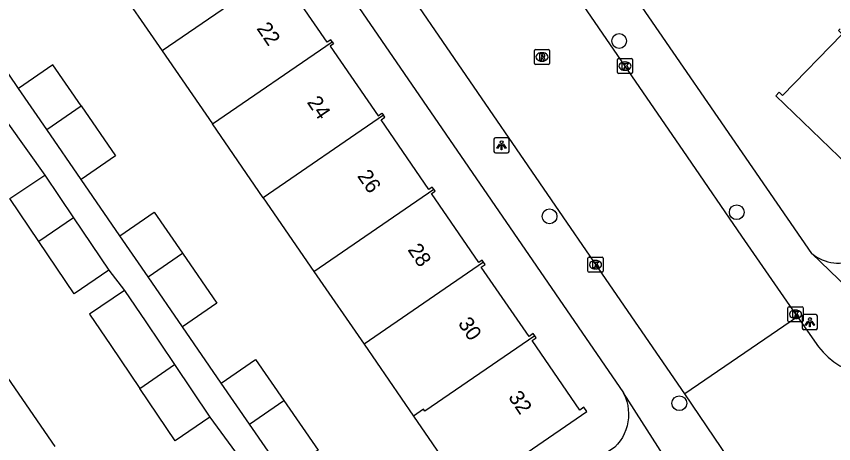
# Model space of a CAD drawing. Extents: x 157466 to 158888, y 383063 to 384677.
# Drawn here: x 158519.1 to 158573.1, y 383889.6 to 383917.9 of the extents above; entities that cross this region are included whole.
import ezdxf

# ---------------------------------------------------------------- set-up
doc = ezdxf.new("R2010")
doc.units = 0
for name, color, linetype in [('IMGEO_Boom', 7, 'Continuous'), ('IMGEO_Kolk', 7, 'Continuous'), ('IMGEO_Lichtpunt', 7, 'Continuous'), ('IMGEO_Pand', 7, 'Continuous'), ('IMGEO_Pand_nummerreeks', 7, 'Continuous'), ('IMGEO_Rijbaan_lokaal_open', 7, 'Continuous'), ('IMGEO_Rioolput', 7, 'Continuous'), ('IMGEO_Voetpad_open', 7, 'Continuous')]:
    doc.layers.add(name, color=color, linetype=linetype)

msp = doc.modelspace()

# ---------------------------------------------------------------- linework, layer by layer
at = {"layer": 'IMGEO_Boom'}
for centre in [(158558.926, 383916.241), (158554.323, 383904.639), (158566.698, 383904.912), (158562.9, 383892.277)]:
    msp.add_circle(centre, 0.489, dxfattribs=at)
at = {"layer": 'IMGEO_Kolk'}
for p, q in [((158558.814, 383914.153), (158558.814, 383915.005)), ((158558.889, 383915.079), (158559.741, 383915.079)), ((158559.302, 383914.859), (158559.327, 383914.859)), ((158559.815, 383915.005), (158559.815, 383914.153)), ((158559.325, 383914.299), (158559.3, 383914.299)), ((158559.741, 383914.079), (158558.889, 383914.079)), ((158556.865, 383901.014), (158556.865, 383901.866)), ((158556.94, 383901.94), (158557.792, 383901.94)), ((158557.866, 383901.866), (158557.866, 383901.014)), ((158557.353, 383901.72), (158557.378, 383901.72)), ((158557.792, 383900.94), (158556.94, 383900.94)), ((158557.376, 383901.16), (158557.351, 383901.16)), ((158570.085, 383897.732), (158570.085, 383898.584)), ((158570.16, 383898.658), (158571.012, 383898.658)), ((158571.086, 383898.584), (158571.086, 383897.732)), ((158570.573, 383898.438), (158570.598, 383898.438)), ((158571.012, 383897.658), (158570.16, 383897.658)), ((158570.596, 383897.878), (158570.571, 383897.878))]:
    msp.add_line(p, q, dxfattribs=at)
for points in [[(158558.814, 383914.153), (158558.814, 383915.005)], [(158558.889, 383915.079), (158559.741, 383915.079)], [(158559.815, 383915.005), (158559.815, 383914.153)], [(158559.135, 383914.779), (158559.258, 383914.779), (158559.258, 383914.628), (158559.388, 383914.779), (158559.552, 383914.779), (158559.406, 383914.628), (158559.559, 383914.379), (158559.407, 383914.379), (158559.322, 383914.543), (158559.258, 383914.476), (158559.258, 383914.379), (158559.135, 383914.379), (158559.135, 383914.779)], [(158559.741, 383914.079), (158558.889, 383914.079)], [(158556.865, 383901.014), (158556.865, 383901.866)], [(158556.94, 383901.94), (158557.792, 383901.94)], [(158557.866, 383901.866), (158557.866, 383901.014)], [(158557.186, 383901.64), (158557.309, 383901.64), (158557.309, 383901.489), (158557.439, 383901.64), (158557.603, 383901.64), (158557.457, 383901.489), (158557.61, 383901.24), (158557.458, 383901.24), (158557.373, 383901.404), (158557.309, 383901.337), (158557.309, 383901.24), (158557.186, 383901.24), (158557.186, 383901.64)], [(158557.792, 383900.94), (158556.94, 383900.94)], [(158570.085, 383897.732), (158570.085, 383898.584)], [(158570.16, 383898.658), (158571.012, 383898.658)], [(158571.086, 383898.584), (158571.086, 383897.732)], [(158570.406, 383898.358), (158570.529, 383898.358), (158570.529, 383898.207), (158570.659, 383898.358), (158570.823, 383898.358), (158570.677, 383898.207), (158570.83, 383897.958), (158570.678, 383897.958), (158570.593, 383898.122), (158570.529, 383898.055), (158570.529, 383897.958), (158570.406, 383897.958), (158570.406, 383898.358)], [(158571.012, 383897.658), (158570.16, 383897.658)]]:
    msp.add_lwpolyline(points, dxfattribs=at)
for centre, start, end in [((158558.891, 383915.003), 91.552, 178.448), ((158558.891, 383915.003), 91.552, 178.448), ((158559.739, 383915.003), 1.552, 88.448), ((158559.739, 383915.003), 1.552, 88.448), ((158558.891, 383914.155), 181.552, 268.448), ((158558.891, 383914.155), 181.552, 268.448), ((158559.739, 383914.155), 271.552, 358.448), ((158559.739, 383914.155), 271.552, 358.448), ((158556.942, 383901.864), 91.552, 178.448), ((158556.942, 383901.864), 91.552, 178.448), ((158557.79, 383901.864), 1.552, 88.448), ((158557.79, 383901.864), 1.552, 88.448), ((158556.942, 383901.016), 181.552, 268.448), ((158556.942, 383901.016), 181.552, 268.448), ((158557.79, 383901.016), 271.552, 358.448), ((158557.79, 383901.016), 271.552, 358.448), ((158570.162, 383898.582), 91.552, 178.448), ((158570.162, 383898.582), 91.552, 178.448), ((158571.01, 383898.582), 1.552, 88.448), ((158571.01, 383898.582), 1.552, 88.448), ((158570.162, 383897.734), 181.552, 268.448), ((158570.162, 383897.734), 181.552, 268.448), ((158571.01, 383897.734), 271.552, 358.448), ((158571.01, 383897.734), 271.552, 358.448)]:
    msp.add_arc(centre, 0.0765, start, end, dxfattribs=at)
for centre, major_axis, ratio, start_param, end_param in [((158559.301, 383914.579), (-0.387, 0.002), 0.722429, 4.712389, 7.853982), ((158559.326, 383914.579), (-0.39, 0.002), 0.717154, 1.570796, 4.712389), ((158557.352, 383901.44), (-0.387, 0.002), 0.722429, 4.712389, 7.853982), ((158557.377, 383901.44), (-0.39, 0.002), 0.717154, 1.570796, 4.712389), ((158570.572, 383898.158), (-0.387, 0.002), 0.722429, 4.712389, 7.853982), ((158570.597, 383898.158), (-0.39, 0.002), 0.717154, 1.570796, 4.712389)]:
    msp.add_ellipse(centre, major_axis=major_axis, ratio=ratio, start_param=start_param, end_param=end_param, dxfattribs=at)
at = {"layer": 'IMGEO_Lichtpunt'}
for p, q in [((158550.651, 383909.747), (158550.651, 383908.94)), ((158550.651, 383909.747), (158550.651, 383908.94)), ((158551.553, 383909.842), (158550.745, 383909.842)), ((158551.553, 383909.842), (158550.745, 383909.842)), ((158551.647, 383908.94), (158551.647, 383909.747)), ((158551.647, 383908.94), (158551.647, 383909.747)), ((158550.745, 383908.846), (158551.553, 383908.846)), ((158550.745, 383908.846), (158551.553, 383908.846)), ((158571.034, 383898.044), (158571.034, 383897.237)), ((158571.034, 383898.044), (158571.034, 383897.237)), ((158571.936, 383898.139), (158571.128, 383898.139)), ((158571.936, 383898.139), (158571.128, 383898.139)), ((158572.03, 383897.237), (158572.03, 383898.044)), ((158572.03, 383897.237), (158572.03, 383898.044)), ((158571.128, 383897.143), (158571.936, 383897.143)), ((158571.128, 383897.143), (158571.936, 383897.143))]:
    msp.add_line(p, q, dxfattribs=at)
for points in [[(158551.025, 383909.411), (158551.064, 383909.383), (158550.876, 383909.121), (158550.838, 383909.148), (158551.025, 383909.411)], [(158551.237, 383909.383), (158551.275, 383909.41), (158551.462, 383909.148), (158551.423, 383909.12), (158551.237, 383909.383)], [(158551.127, 383909.363), (158551.174, 383909.363), (158551.174, 383909.041), (158551.127, 383909.041), (158551.127, 383909.363)], [(158571.408, 383897.708), (158571.447, 383897.68), (158571.259, 383897.418), (158571.221, 383897.445), (158571.408, 383897.708)], [(158571.51, 383897.66), (158571.557, 383897.66), (158571.557, 383897.338), (158571.51, 383897.338), (158571.51, 383897.66)], [(158571.62, 383897.68), (158571.658, 383897.707), (158571.845, 383897.445), (158571.806, 383897.417), (158571.62, 383897.68)]]:
    msp.add_lwpolyline(points, dxfattribs=at)
for centre in [(158551.15, 383909.545), (158571.533, 383897.842)]:
    msp.add_circle(centre, 0.0994, dxfattribs=at)
for centre, start, end in [((158550.745, 383909.747), 90, 180), ((158550.745, 383909.747), 90, 180), ((158551.553, 383909.747), 0, 90), ((158551.553, 383909.747), 0, 90), ((158550.745, 383908.94), 180, 270), ((158550.745, 383908.94), 180, 270), ((158551.553, 383908.94), 270, 0), ((158551.553, 383908.94), 270, 360), ((158571.128, 383898.044), 90, 180), ((158571.128, 383898.044), 90, 180), ((158571.936, 383898.044), 0, 90), ((158571.936, 383898.044), 0, 90), ((158571.128, 383897.237), 180, 270), ((158571.128, 383897.237), 180, 270), ((158571.936, 383897.237), 270, 0), ((158571.936, 383897.237), 270, 360)]:
    msp.add_arc(centre, 0.0946, start, end, dxfattribs=at)
at = {"layer": 'IMGEO_Pand'}
for points in [[(158536.648, 383921.035), (158528.718, 383915.59)], [(158539.958, 383916.182), (158539.865, 383916.317), (158539.629, 383916.154), (158536.477, 383920.741), (158536.731, 383920.915), (158536.648, 383921.035)], [(158525.398, 383920.42), (158528.718, 383915.59)], [(158578.863, 383911.831), (158578.737, 383911.701), (158578.502, 383911.931), (158574.584, 383907.878), (158574.818, 383907.652), (158574.628, 383907.456), (158569.285, 383912.622), (158569.504, 383912.849), (158569.73, 383912.63), (158573.668, 383916.702), (158573.434, 383916.931), (158573.545, 383917.047)], [(158532.045, 383910.749), (158539.958, 383916.182)], [(158539.958, 383916.182), (158540.049, 383916.049), (158539.823, 383915.894), (158542.991, 383911.284), (158543.245, 383911.458), (158543.337, 383911.324)], [(158528.718, 383915.59), (158532.045, 383910.749)], [(158523.354, 383911.947), (158521.479, 383914.655), (158519.218, 383913.089)], [(158521.087, 383910.389), (158519.218, 383913.089)], [(158521.087, 383910.389), (158523.354, 383911.947)], [(158523.354, 383911.947), (158525.635, 383908.652), (158523.373, 383907.086)], [(158543.337, 383911.324), (158535.396, 383905.872)], [(158546.67, 383906.44), (158546.574, 383906.58), (158546.347, 383906.424), (158543.185, 383911.025), (158543.428, 383911.192), (158543.337, 383911.324)], [(158535.396, 383905.872), (158532.045, 383910.749)], [(158523.373, 383907.086), (158521.087, 383910.389)], [(158520.561, 383902.971), (158518.644, 383905.818), (158520.953, 383907.372)], [(158520.953, 383907.372), (158522.854, 383904.549)], [(158538.745, 383900.999), (158546.67, 383906.44)], [(158549.966, 383901.601), (158549.868, 383901.743), (158549.653, 383901.595), (158546.529, 383906.141), (158546.764, 383906.302), (158546.67, 383906.44)], [(158535.396, 383905.872), (158538.745, 383900.999)], [(158522.854, 383904.549), (158520.561, 383902.971)], [(158522.854, 383904.549), (158525.198, 383901.068)], [(158525.916, 383903.343), (158528.177, 383904.909), (158530.052, 383902.202)], [(158525.198, 383901.068), (158522.89, 383899.513), (158520.561, 383902.971)], [(158527.785, 383900.643), (158525.916, 383903.343)], [(158527.785, 383900.643), (158530.052, 383902.202)], [(158530.052, 383902.202), (158532.333, 383898.906), (158530.071, 383897.34)], [(158549.966, 383901.601), (158542.061, 383896.174)], [(158553.343, 383896.745), (158553.251, 383896.879), (158552.975, 383896.689), (158549.814, 383901.288), (158550.064, 383901.459), (158549.966, 383901.601)], [(158538.745, 383900.999), (158542.061, 383896.174)], [(158530.071, 383897.34), (158527.785, 383900.643)], [(158526.23, 383899.731), (158523.921, 383898.177), (158525.32, 383896.1), (158527.237, 383893.254)], [(158526.23, 383899.731), (158527.629, 383897.654), (158529.53, 383894.831)], [(158553.343, 383896.745), (158546.085, 383891.762), (158545.995, 383891.893), (158545.321, 383891.43)], [(158545.321, 383891.43), (158548.858, 383886.283), (158549.242, 383886.547), (158556.788, 383891.733), (158556.601, 383892.006), (158556.332, 383891.821), (158553.166, 383896.428), (158553.434, 383896.612), (158553.343, 383896.745)], [(158542.061, 383896.174), (158545.321, 383891.43)], [(158527.237, 383893.254), (158529.53, 383894.831)], [(158529.53, 383894.831), (158531.874, 383891.35)], [(158532.615, 383893.598), (158534.876, 383895.164), (158536.751, 383892.456)], [(158521.644, 383889.407), (158518.296, 383894.281)], [(158531.874, 383891.35), (158529.566, 383889.795), (158527.237, 383893.254)], [(158534.484, 383890.898), (158532.615, 383893.598)], [(158534.484, 383890.898), (158536.751, 383892.456)], [(158536.751, 383892.456), (158539.032, 383889.161), (158536.77, 383887.595)], [(158536.77, 383887.595), (158534.484, 383890.898)]]:
    msp.add_lwpolyline(points, dxfattribs=at)
at = {"layer": 'IMGEO_Rijbaan_lokaal_open'}
for points in [[(158518.301, 383974.414), (158539.744, 383943.091), (158563.43, 383908.58), (158567.019, 383903.327), (158570.584, 383898.157), (158570.716, 383897.996)], [(158563.261, 383892.897), (158558.556, 383899.748), (158534.214, 383935.271), (158509.248, 383971.729), (158507.98, 383973.523)], [(158570.716, 383897.996), (158563.261, 383892.897)], [(158570.716, 383897.996), (158571.828, 383896.388), (158572.103, 383896.003), (158572.412, 383895.644), (158572.752, 383895.314), (158573.12, 383895.015), (158573.513, 383894.751), (158573.928, 383894.523), (158574.361, 383894.333), (158574.81, 383894.182), (158575.271, 383894.072), (158575.739, 383894.004), (158576.212, 383893.978), (158576.686, 383893.994), (158577.155, 383894.052), (158577.618, 383894.152), (158578.07, 383894.293), (158578.508, 383894.474), (158578.928, 383894.693)], [(158566.791, 383881.171), (158568.104, 383882.074), (158568.168, 383882.111), (158568.229, 383882.153), (158568.286, 383882.2), (158568.338, 383882.252), (158568.385, 383882.309), (158568.427, 383882.37), (158568.464, 383882.434), (158568.495, 383882.502), (158568.519, 383882.571), (158568.537, 383882.643), (158568.549, 383882.716), (158568.801, 383884.227), (158568.809, 383884.325), (158568.808, 383884.424), (158568.799, 383884.522), (158568.78, 383884.619), (158568.753, 383884.714), (158568.718, 383884.806), (158568.675, 383884.894), (158568.622, 383884.981), (158563.261, 383892.897)]]:
    msp.add_lwpolyline(points, dxfattribs=at)
at = {"layer": 'IMGEO_Rioolput'}
for p, q in [((158553.326, 383914.756), (158553.326, 383915.608)), ((158553.401, 383915.682), (158554.253, 383915.682)), ((158553.814, 383915.462), (158553.839, 383915.462)), ((158554.327, 383915.608), (158554.327, 383914.756)), ((158553.837, 383914.902), (158553.812, 383914.902)), ((158554.253, 383914.682), (158553.401, 383914.682))]:
    msp.add_line(p, q, dxfattribs=at)
for points in [[(158553.326, 383914.756), (158553.326, 383915.608)], [(158553.401, 383915.682), (158554.253, 383915.682)], [(158553.915, 383915.38), (158553.663, 383915.382), (158553.663, 383914.982)], [(158554.327, 383915.608), (158554.327, 383914.756)], [(158553.663, 383914.982), (158553.787, 383914.982), (158553.787, 383915.144), (158553.798, 383915.144)], [(158553.841, 383915.301), (158553.787, 383915.301), (158553.787, 383915.22)], [(158553.787, 383915.22), (158553.839, 383915.22)], [(158553.845, 383915.115), (158553.916, 383914.982), (158554.056, 383914.982), (158553.991, 383915.108)], [(158554.253, 383914.682), (158553.401, 383914.682)]]:
    msp.add_lwpolyline(points, dxfattribs=at)
for centre, radius, start, end in [((158553.403, 383915.606), 0.0765, 91.552, 178.448), ((158553.403, 383915.606), 0.0765, 91.552, 178.448), ((158553.914, 383915.27), 0.109, 350.3612, 89.416), ((158554.251, 383915.606), 0.0765, 1.552, 88.448), ((158554.251, 383915.606), 0.0765, 1.552, 88.448), ((158553.797, 383915.091), 0.0533, 26.0293, 88.6989), ((158553.823, 383915.409), 0.19, 274.7715, 282.9687), ((158553.847, 383915.205), 0.0964, 77.0061, 93.1865), ((158553.861, 383915.262), 0.0378, 276.6634, 79.6772), ((158553.912, 383915.27), 0.112, 277.5842, 350.9817), ((158553.896, 383915.055), 0.108, 29.5134, 73.7905), ((158553.403, 383914.758), 0.0765, 181.552, 268.448), ((158553.403, 383914.758), 0.0765, 181.552, 268.448), ((158554.251, 383914.758), 0.0765, 271.552, 358.448), ((158554.251, 383914.758), 0.0765, 271.552, 358.448)]:
    msp.add_arc(centre, radius, start, end, dxfattribs=at)
for centre, major_axis, ratio, start_param, end_param in [((158553.813, 383915.182), (-0.387, 0.002), 0.722429, 4.712389, 7.853982), ((158553.838, 383915.182), (-0.39, 0.002), 0.717154, 1.570796, 4.712389)]:
    msp.add_ellipse(centre, major_axis=major_axis, ratio=ratio, start_param=start_param, end_param=end_param, dxfattribs=at)
at = {"layer": 'IMGEO_Voetpad_open'}
for points in [[(158503.708, 383973.827), (158559.202, 383892.953)], [(158571.667, 383902.177), (158556.298, 383924.522)], [(158519.218, 383913.089), (158516.675, 383916.831)], [(158518.55, 383910.745), (158520.953, 383907.372)], [(158525.916, 383903.343), (158523.373, 383907.086)], [(158576.966, 383897.059), (158571.667, 383902.177)], [(158525.198, 383901.068), (158526.23, 383899.731)], [(158532.615, 383893.598), (158530.071, 383897.34)], [(158559.202, 383892.953), (158559.225, 383892.908), (158559.336, 383892.657), (158559.424, 383892.397), (158559.489, 383892.131), (158559.53, 383891.86), (158559.546, 383891.586), (158559.538, 383891.312), (158559.505, 383891.04), (158559.448, 383890.771), (158559.367, 383890.509), (158559.264, 383890.256), (158559.138, 383890.012), (158558.99, 383889.781), (158558.823, 383889.563), (158558.637, 383889.362), (158542.627, 383878.391)], [(158564.26, 383885.07), (158559.202, 383892.953)], [(158531.874, 383891.35), (158534.282, 383888.04)]]:
    msp.add_lwpolyline(points, dxfattribs=at)
msp.add_arc((158573.422, 383904.284), 2.742, 230.2111, 296.6367, dxfattribs=at)

# ---------------------------------------------------------------- texts
at = {"layer": 'IMGEO_Pand_nummerreeks'}
for s, rotation, p in [('22', 304.2978, (158534.928, 383917.064)), ('24', 304.2978, (158538.256, 383912.184)), ('26', 304.2978, (158541.582, 383907.306)), ('28', 304.2978, (158544.911, 383902.427)), ('30', 304.2978, (158548.238, 383897.55)), ('32', 304.297, (158551.562, 383892.678))]:
    msp.add_text(s, height=1, rotation=rotation, dxfattribs=at).set_placement(p)

doc.saveas('drawing.dxf')
